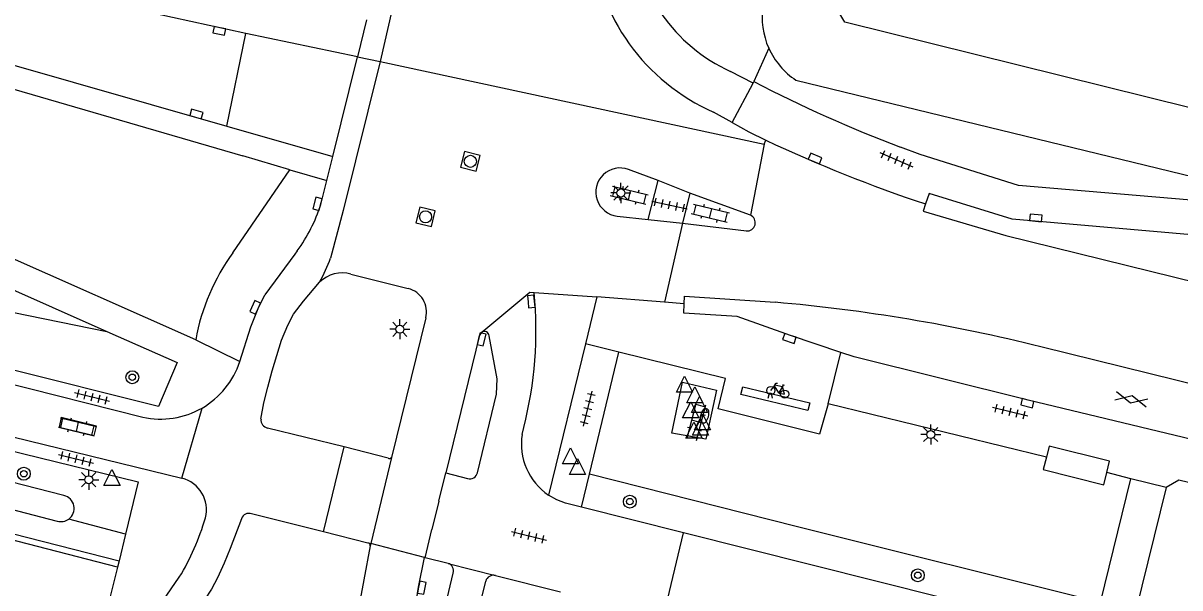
# Model space of a CAD drawing. Extents: x 128000 to 131008, y 398996 to 402500.
# Drawn here: x 128295 to 128366.9, y 399644.1 to 399679.3 of the extents above; entities that cross this region are included whole.
import ezdxf

# ---------------------------------------------------------------- set-up
doc = ezdxf.new("R2010")
doc.units = 0
for name, color, linetype in [('gg-afsc-erfafscheiding', 7, 'Continuous'), ('gg-bbg-abri', 7, 'Continuous'), ('gg-knt-BGT kruinlijn', 7, 'Continuous'), ('gg-knt-verharding', 7, 'Continuous'), ('gg-knt-verharding nz', 7, 'Continuous'), ('gg-kntw-beschoeiing', 7, 'Continuous'), ('gg-kntw-bovenkant insteek waterloop', 7, 'Continuous'), ('gt-grn-groengrens', 7, 'Continuous'), ('gt-grn-weggrens', 7, 'Continuous'), ('gt-symb-boom', 7, 'Continuous'), ('gt-symb-brandkraan', 7, 'Continuous'), ('gt-symb-fietsenrek', 7, 'Continuous'), ('gt-symb-gesloten verharding', 7, 'Continuous'), ('gt-symb-klinker verharding', 7, 'Continuous'), ('gt-symb-kolk', 7, 'Continuous'), ('gt-symb-lichtmast', 7, 'Continuous'), ('gt-symb-rioolschacht', 7, 'Continuous'), ('gt-symb-tegel verharding', 7, 'Continuous'), ('gt-symb-waterafsluiter', 7, 'Continuous')]:
    doc.layers.add(name, color=color, linetype=linetype)

# ---------------------------------------------------------------- blocks, each defined once
blk = doc.blocks.new('gt0-LMAST')
at = {"layer": 'gt-symb-lichtmast'}
for p, q in [((-0.182, 0.173), (-0.447, 0.438)), ((-0.005, 0.246), (-0.005, 0.621)), ((0.172, 0.173), (0.437, 0.438)), ((-0.255, -0.004), (-0.63, -0.004)), ((-0.182, -0.181), (-0.447, -0.446)), ((-0.005, -0.254), (-0.005, -0.629)), ((0.437, -0.446), (0.172, -0.181)), ((0.245, -0.004), (0.62, -0.004))]:
    blk.add_line(p, q, dxfattribs=at)
blk.add_circle((-0.005, -0.004), 0.25, dxfattribs=at)
blk = doc.blocks.new('gt0-KL1')
at = {"layer": 'gt-symb-klinker verharding'}
for p, q in [((-1.15, 0.3), (1.15, 0.3)), ((-1, -0.3), (-1, 0.3)), ((-0.5, 0.3), (-0.5, 0.45)), ((0, -0.3), (0, 0.3)), ((0.5, 0.3), (0.5, 0.45)), ((1, -0.3), (1, 0.3)), ((-1.15, -0.3), (1.15, -0.3)), ((-0.5, -0.45), (-0.5, -0.3)), ((0.5, -0.45), (0.5, -0.3))]:
    blk.add_line(p, q, dxfattribs=at)
blk = doc.blocks.new('gt0-TEG1')
at = {"layer": 'gt-symb-tegel verharding'}
for p, q in [((-1.125, 0), (1.125, 0)), ((-0.9, -0.25), (-0.9, 0.25)), ((-0.45, -0.25), (-0.45, 0.25)), ((0, -0.25), (0, 0.25)), ((0.45, -0.25), (0.45, 0.25)), ((0.9, -0.25), (0.9, 0.25))]:
    blk.add_line(p, q, dxfattribs=at)
blk = doc.blocks.new('gt0-KOLK')
at = {"layer": 'gt-symb-kolk'}
blk.add_lwpolyline([(0, 0), (0.375, 0), (0.375, 0.4), (-0.375, 0.4), (-0.375, 0), (0, 0)], dxfattribs=at)
blk = doc.blocks.new('gt0-WAFSL')
at = {"layer": 'gt-symb-waterafsluiter'}
for p, q in [((-0.5, -0.333), (0, 0.667)), ((0, 0.667), (0.5, -0.333)), ((0.5, -0.333), (-0.5, -0.333))]:
    blk.add_line(p, q, dxfattribs=at)
blk = doc.blocks.new('gt0-GESVH1')
at = {"layer": 'gt-symb-gesloten verharding'}
for p, q in [((-0.992, -0.261), (0.008, 0.239)), ((0.008, -0.261), (-0.992, 0.239)), ((0.008, 0.239), (1.008, -0.261)), ((1.008, 0.239), (0.008, -0.261))]:
    blk.add_line(p, q, dxfattribs=at)
blk = doc.blocks.new('gt0-BOOM')
at = {"layer": 'gt-symb-boom'}
for radius in [0.4, 0.2]:
    blk.add_circle((0, 0), radius, dxfattribs=at)
blk = doc.blocks.new('gt0-BR')
at = {"layer": 'gt-symb-brandkraan'}
for centre, radius, start, end in [((-0.244, 0), 0.206, 107.56694, 252.43307), ((0.599, -2.664), 3, 106.89205, 107.56694), ((0, -0.691), 0.938, 73.10799, 106.89205), ((-0.599, -2.664), 3, 72.43309, 73.10799), ((0.244, 0), 0.206, 287.56695, 72.43309), ((0.599, 2.664), 3, 252.43307, 253.10797), ((0, 0.691), 0.938, 253.10797, 286.89206), ((-0.599, 2.664), 3, 286.89206, 287.56695)]:
    blk.add_arc(centre, radius, start, end, dxfattribs=at)
blk = doc.blocks.new('gt0-FREK')
at = {"layer": 'gt-symb-fietsenrek'}
for p, q in [((0.259, 0.762), (0.294, 0.823)), ((0.54, 0.335), (0.259, 0.762)), ((0.294, 0.823), (0.767, 0.714)), ((0.757, 0.841), (0.866, 0.816)), ((0.767, 0.714), (0.84, 0.822)), ((0.767, 0.714), (0.54, 0.335)), ((0.895, 0.252), (0.767, 0.714))]:
    blk.add_line(p, q, dxfattribs=at)
for points in [[(0.036, 0.476), (0.228, 0.708), (0.259, 0.762)], [(0.294, 0.823), (0.36, 0.937), (0.452, 0.935)], [(-0.124, 0), (-0.047, 0.312), (0.053, 0.312), (0.12, 0)], [(0.54, 0.335), (0.555, 0.305), (0.895, 0.252)]]:
    blk.add_lwpolyline(points, dxfattribs=at)
for centre in [(0.036, 0.476), (0.895, 0.252)]:
    blk.add_circle(centre, 0.252, dxfattribs=at)
blk = doc.blocks.new('gt0-RS')
at = {"layer": 'gt-symb-rioolschacht'}
blk.add_lwpolyline([(-0.5, -0.5), (0.5, -0.5), (0.5, 0.5), (-0.5, 0.5)], close=True, dxfattribs=at)
blk.add_circle((0, 0), 0.375, dxfattribs=at)

msp = doc.modelspace()

# ---------------------------------------------------------------- linework, layer by layer
at = {"layer": 'gg-afsc-erfafscheiding'}
for p, q in [((128300.944, 399645.805), (128300.849, 399645.427)), ((128300.849, 399645.427), (128297.909, 399633.723))]:
    msp.add_line(p, q, dxfattribs=at)
msp.add_lwpolyline([(128289.5, 399648.353), (128289.567, 399648.712), (128300.944, 399645.805)], dxfattribs=at)
at = {"layer": 'gg-bbg-abri'}
for points in [[(128362.398, 399651.306), (128362.559, 399652.006), (128358.806, 399652.942), (128358.636, 399652.262)], [(128358.636, 399652.262), (128358.443, 399651.486), (128362.221, 399650.54), (128362.398, 399651.306)]]:
    msp.add_lwpolyline(points, dxfattribs=at)
at = {"layer": 'gg-knt-BGT kruinlijn'}
msp.add_line((128343.059, 399675.711), (128471.29, 399644.48), dxfattribs=at)
for centre, start, end in [((128345.645, 399679.629), 171.65944, 204.11283), ((128345.645, 399679.63), 204.12095, 236.57485)]:
    msp.add_arc(centre, 4.695, start, end, dxfattribs=at)
at = {"layer": 'gg-knt-verharding'}
for p, q in [((128308.833, 399678.624), (128273.654, 399686.294)), ((128316.34, 399679.463), (128315.773, 399677.168)), ((128307.639, 399672.853), (128308.833, 399678.624)), ((128314.238, 399670.968), (128315.773, 399677.168)), ((128315.773, 399677.168), (128317.191, 399676.864)), ((128317.191, 399676.864), (128341.086, 399671.738)), ((128340.385, 399675.52), (128338.983, 399676.259)), ((128339.094, 399673.076), (128340.385, 399675.52)), ((128340.385, 399675.52), (128340.444, 399675.63)), ((128339.094, 399673.076), (128337.936, 399673.72)), ((128341.086, 399671.738), (128341.186, 399671.977)), ((128311.576, 399670.134), (128308.647, 399671.014)), ((128313.971, 399669.892), (128314.238, 399670.968)), ((128308.021, 399664.975), (128311.576, 399670.134)), ((128334.479, 399669.462), (128332.639, 399670.155)), ((128313.49, 399667.976), (128313.867, 399669.479)), ((128313.867, 399669.479), (128313.971, 399669.892)), ((128333.87, 399667.04), (128334.479, 399669.462)), ((128336.46, 399668.69), (128334.479, 399669.462)), ((128336.46, 399668.69), (128335.99, 399666.81)), ((128340.22, 399667.31), (128336.46, 399668.69)), ((128305.713, 399659.568), (128287.378, 399667.684)), ((128331.941, 399667.255), (128333.87, 399667.04)), ((128333.87, 399667.04), (128335.99, 399666.81)), ((128335.99, 399666.81), (128339.97, 399666.33)), ((128286.636, 399666.083), (128300.17, 399660.085)), ((128311.87, 399664.881), (128310.01, 399662.35)), ((128312.03, 399665.1), (128311.87, 399664.881)), ((128315.368, 399663.641), (128318.927, 399662.754)), ((128326.759, 399662.502), (128330.666, 399662.225)), ((128330.666, 399662.225), (128329.954, 399659.301)), ((128334.87, 399661.902), (128330.666, 399662.225)), ((128336.106, 399661.807), (128334.87, 399661.902)), ((128320.026, 399660.918), (128317.886, 399652.248)), ((128300.17, 399660.085), (128304.551, 399658.144)), ((128305.713, 399659.568), (128308.451, 399658.212)), ((128329.954, 399659.301), (128327.665, 399649.9)), ((128330.206, 399651.206), (128332.038, 399658.794)), ((128293.574, 399656.988), (128302.42, 399654.751)), ((128358.636, 399652.262), (128345.062, 399655.587)), ((128326.02, 399653.679), (128326.12, 399654.1)), ((128293.075, 399653.826), (128304.854, 399650.963)), ((128314.943, 399652.894), (128310.176, 399654.067)), ((128313.664, 399647.608), (128314.943, 399652.894)), ((128317.676, 399652.193), (128314.943, 399652.894)), ((128317.886, 399652.248), (128316.599, 399646.886)), ((128320.831, 399649.531), (128321.273, 399651.277)), ((128321.273, 399651.277), (128322.63, 399650.93)), ((128329.709, 399649.149), (128330.206, 399651.206)), ((128363.891, 399650.919), (128362.398, 399651.306)), ((128362.014, 399643.224), (128363.891, 399650.919)), ((128366.083, 399650.363), (128364.205, 399642.72)), ((128320.831, 399649.531), (128320.402, 399647.762)), ((128336.057, 399647.556), (128329.709, 399649.149)), ((128313.664, 399647.608), (128309.19, 399648.736)), ((128316.428, 399646.918), (128313.664, 399647.608)), ((128319.99, 399646.007), (128320.402, 399647.762)), ((128301.348, 399647.468), (128300.944, 399645.805)), ((128316.599, 399646.886), (128316.564, 399646.742)), ((128319.947, 399646.018), (128316.599, 399646.886)), ((128334.807, 399642.284), (128336.057, 399647.556)), ((128361.513, 399641.168), (128336.057, 399647.556)), ((128316.564, 399646.742), (128315.681, 399641.994)), ((128319.99, 399646.007), (128319.947, 399646.018)), ((128321.411, 399645.655), (128319.99, 399646.007)), ((128324.356, 399644.903), (128328.408, 399643.885)), ((128323.28, 399642.592), (128323.755, 399644.549))]:
    msp.add_line(p, q, dxfattribs=at)
for points in [[(128272.522, 399681.68), (128287.844, 399678.337), (128293.366, 399676.93), (128307.639, 399672.853)], [(128272.183, 399680.298), (128285.655, 399677.332), (128289.209, 399676.519), (128292.744, 399675.63), (128308.647, 399671.014)], [(128339.094, 399673.076), (128340.118, 399672.492), (128341.186, 399671.977)], [(128370.821, 399667.979), (128356.913, 399669.169), (128350.79, 399671.086), (128349.558, 399671.551)], [(128370.281, 399665.734), (128369.096, 399665.97), (128356.508, 399667.063), (128351.35, 399668.655), (128351.112, 399668.011)], [(128309.772, 399654.63), (128309.95, 399655.635), (128310.188, 399656.62), (128310.457, 399657.621), (128311.05, 399659.53), (128311.44, 399660.476), (128311.791, 399661.156), (128312.419, 399661.972), (128313.421, 399663.148)], [(128308.451, 399658.212), (128309.13, 399660.361), (128309.591, 399661.5), (128310.01, 399662.35)], [(128323.508, 399660.041), (128326.498, 399662.53), (128326.759, 399662.502)], [(128345.851, 399658.774), (128342.711, 399659.836), (128339.395, 399661.012), (128336.086, 399661.214), (128336.106, 399661.807)], [(128323.508, 399660.041), (128323.36, 399659.85), (128321.273, 399651.277)], [(128323.24, 399651.29), (128324.43, 399656.17), (128324.47, 399657.14), (128323.97, 399659.81)], [(128345.062, 399655.587), (128344.518, 399653.7), (128338.227, 399655.258), (128338.679, 399657.144), (128332.038, 399658.794)], [(128369.325, 399652.973), (128357.499, 399655.815), (128346.678, 399658.494), (128345.851, 399658.774)], [(128304.551, 399658.144), (128303.394, 399655.418), (128293.784, 399657.825)], [(128337.445, 399653.379), (128335.344, 399653.758), (128336.005, 399656.92), (128338.123, 399656.436), (128337.445, 399653.379)], [(128297.34, 399654.727), (128297.21, 399654.128), (128299.4, 399653.612), (128299.532, 399654.181), (128297.34, 399654.727)], [(128292.884, 399652.991), (128302.139, 399650.721), (128301.348, 399647.468)], [(128369.325, 399652.973), (128368.683, 399650.391), (128366.875, 399650.82), (128366.083, 399650.363)], [(128329.709, 399649.149), (128328.72, 399649.4), (128328.173, 399649.61), (128327.665, 399649.9)], [(128308.559, 399648.433), (128307.861, 399646.576), (128307.487, 399645.66), (128307.071, 399644.753), (128306.686, 399644.05), (128306.249, 399643.387), (128305.113, 399641.771)], [(128315.211, 399621.155), (128316.653, 399627.007), (128317.407, 399630.542), (128318.072, 399634.094), (128318.546, 399637.025), (128319.217, 399641.955), (128319.576, 399644.174), (128319.947, 399646.018)], [(128302.371, 399641.227), (128302.757, 399641.895), (128303.422, 399642.945), (128304.69, 399644.788)], [(128321.388, 399634.498), (128321.359, 399635.565), (128321.167, 399637.549), (128321.064, 399639.546), (128321.052, 399641.545), (128321.122, 399642.334), (128321.273, 399643.112), (128321.732, 399645.046)]]:
    msp.add_lwpolyline(points, dxfattribs=at)
for centre, radius, start, end in [((128343.183, 399685.639), 10.277, 183.27523, 245.88163), ((128343.178, 399685.55), 12.94, 185.52582, 246.09966), ((128377.581, 399746.385), 79.909, 242.30687, 249.47102), ((128380.132, 399755.047), 91.746, 244.88095, 251.56003), ((128332.107, 399668.749), 1.503, 69.28877, 263.64505), ((128303.908, 399671.032), 10.057, 323.85794, 342.31285), ((128340.013, 399666.841), 0.513, 265.15952, 66.2184), ((128318.625, 399657.253), 13.118, 143.9357, 169.83348), ((128314.821, 399661.71), 2.007, 74.1824, 134.23603), ((128318.564, 399661.29), 1.509, 345.74069, 76.06742), ((128302.807, 399660.098), 24.072, 345.57108, 5.7306), ((128323.661, 399659.769), 0.312, 7.59936, 119.27054), ((128303.531, 399659.802), 5.171, 299.8453, 342.09078), ((128303.53, 399659.8), 5.17, 257.60349, 299.86546), ((128310.299, 399654.581), 0.529, 174.72541, 256.59985), ((128329.823, 399653.087), 3.849, 171.15407, 235.89295), ((128317.745, 399652.36), 0.18, 247.62371, 321.72908), ((128322.76, 399651.406), 0.494, 254.71392, 346.38122), ((128304.338, 399648.992), 2.037, 345.44725, 75.32639), ((128291.53, 399652.764), 15.388, 328.78139, 343.83617), ((128309.028, 399648.264), 0.499, 71.10048, 160.19924), ((128316.422, 399646.773), 0.145, 347.71133, 87.67716), ((128321.264, 399645.188), 0.489, 343.06716, 72.51969), ((128324.24, 399644.412), 0.504, 76.74388, 164.25385)]:
    msp.add_arc(centre, radius, start, end, dxfattribs=at)
at = {"layer": 'gg-knt-verharding nz'}
msp.add_line((128345.062, 399655.587), (128345.851, 399658.774), dxfattribs=at)
for points in [[(128301.959, 399851.572), (128304.779, 399844.559), (128307.138, 399837.788), (128309.029, 399831.832), (128311.488, 399823.287), (128315.473, 399807.029), (128317.378, 399797.677), (128319.247, 399787.367), (128320.066, 399782.174), (128321.058, 399775.046), (128322.042, 399766.081), (128322.57, 399760.115), (128323.116, 399752.174), (128323.33, 399747.444), (128323.609, 399730.47), (128323.493, 399721.851), (128323.307, 399716.096), (128322.946, 399710.559), (128322.238, 399703.14), (128321.487, 399697.799), (128320.947, 399694.249), (128319.304, 399686.114), (128317.191, 399676.864)], [(128317.191, 399676.864), (128314.89, 399667.604), (128314.1, 399664.645)], [(128351.112, 399668.011), (128350.971, 399667.556), (128356.12, 399666.049), (128413.148, 399651.988), (128413.26, 399652.362)], [(128336.106, 399661.807), (128336.122, 399662.284), (128341.755, 399661.897)], [(128393.627, 399649.915), (128393.748, 399650.37), (128358.29, 399659.123)], [(128339.633, 399656.16), (128339.757, 399656.638), (128343.916, 399655.636), (128343.791, 399655.158), (128339.633, 399656.16)]]:
    msp.add_lwpolyline(points, dxfattribs=at)
for centre, radius, start, end in [((128304.146, 399668.257), 10.589, 331.15062, 340.05378), ((128332.634, 399556.864), 105.428, 75.9158, 85.03708)]:
    msp.add_arc(centre, radius, start, end, dxfattribs=at)
at = {"layer": 'gg-kntw-beschoeiing'}
msp.add_lwpolyline([(128472.846, 399650.898), (128472.8, 399650.69), (128470, 399648.59), (128346.1, 399679.33), (128344.72, 399681.63), (128344.951, 399682.582)], dxfattribs=at)
at = {"layer": 'gg-kntw-bovenkant insteek waterloop'}
msp.add_line((128297.51, 399649.871), (128266.655, 399657.763), dxfattribs=at)
msp.add_lwpolyline([(128266.278, 399656.229), (128283.063, 399651.92), (128297.097, 399648.28)], dxfattribs=at)
for centre, radius, start, end in [((128297.324, 399649.07), 0.822, 306.5663, 76.94209), ((128297.324, 399649.069), 0.821, 253.94134, 306.61209)]:
    msp.add_arc(centre, radius, start, end, dxfattribs=at)
at = {"layer": 'gt-grn-groengrens'}
for p, q in [((128341.36, 399677.711), (128340.444, 399675.63)), ((128285.746, 399663.014), (128300.17, 399660.085)), ((128300.849, 399645.427), (128289.5, 399648.353)), ((128301.348, 399647.468), (128297.814, 399648.41))]:
    msp.add_line(p, q, dxfattribs=at)
msp.add_lwpolyline([(128362.014, 399643.224), (128343.08, 399647.94), (128330.206, 399651.206)], dxfattribs=at)
at = {"layer": 'gt-grn-weggrens'}
for p, q in [((128315.773, 399677.168), (128308.833, 399678.624)), ((128307.639, 399672.853), (128314.238, 399670.968)), ((128341.086, 399671.738), (128340.22, 399667.31)), ((128311.576, 399670.134), (128313.867, 399669.479)), ((128335.99, 399666.81), (128334.87, 399661.902)), ((128332.038, 399658.794), (128329.954, 399659.301)), ((128304.854, 399650.963), (128306.104, 399655.317)), ((128366.083, 399650.363), (128363.891, 399650.919)), ((128321.411, 399645.655), (128324.356, 399644.903))]:
    msp.add_line(p, q, dxfattribs=at)

# ---------------------------------------------------------------- block references
at = {"layer": 'gt-symb-boom'}
for p in [(128301.764, 399657.232), (128295.015, 399651.229), (128332.723, 399649.496), (128350.638, 399644.912)]:
    msp.add_blockref('gt0-BOOM', p, dxfattribs=at)
at = {"layer": 'gt-symb-brandkraan', "rotation": 74.21205294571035}
msp.add_blockref('gt0-BR', (128337.368, 399654.833), dxfattribs=at)
at = {"layer": 'gt-symb-fietsenrek'}
msp.add_blockref('gt0-FREK', (128341.457, 399655.932), dxfattribs=at)
at = {"layer": 'gt-symb-gesloten verharding', "rotation": -12.938810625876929}
msp.add_blockref('gt0-GESVH1', (128363.916, 399655.867), dxfattribs=at)
at = {"layer": 'gt-symb-klinker verharding'}
for p, rotation in [((128332.68, 399668.543), 166.22785456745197), ((128337.729, 399667.422), 166.29711003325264), ((128336.873, 399654.483), 75.17189147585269), ((128298.354, 399654.155), -13.53585636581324)]:
    msp.add_blockref('gt0-KL1', p, dxfattribs=dict(at, rotation=rotation))
at = {"layer": 'gt-symb-kolk'}
for p, rotation in [((128307.224, 399678.977), 167.64517308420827), ((128305.699, 399673.415), -16.134204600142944), ((128344.172, 399670.654), -22.514112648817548), ((128313.484, 399667.966), 75.69972255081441), ((128357.968, 399666.94), -4.9920811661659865), ((128309.591, 399661.5), 65.16737430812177), ((128326.39, 399661.93), -85.00791883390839), ((128323.306, 399659.641), -104.48103437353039), ((128342.711, 399659.836), 161.329416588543), ((128357.499, 399655.815), 166.46414363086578), ((128319.576, 399644.174), -101.36613785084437)]:
    msp.add_blockref('gt0-KOLK', p, dxfattribs=dict(at, rotation=rotation))
at = {"layer": 'gt-symb-lichtmast'}
for p in [(128332.172, 399668.698), (128318.416, 399660.221), (128351.447, 399653.673), (128299.058, 399650.861)]:
    msp.add_blockref('gt0-LMAST', p, dxfattribs=at)
at = {"layer": 'gt-symb-rioolschacht'}
for p, rotation in [((128322.798, 399670.664), -13.883418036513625), ((128320.011, 399667.21), -13.883418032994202)]:
    msp.add_blockref('gt0-RS', p, dxfattribs=dict(at, rotation=rotation))
at = {"layer": 'gt-symb-tegel verharding'}
for p, rotation in [((128349.305, 399670.758), -23.386642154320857), ((128335.187, 399667.949), -12.06274602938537), ((128299.263, 399656.007), -13.827795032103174), ((128330.108, 399655.272), 76.22785456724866), ((128356.387, 399655.093), -13.772145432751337), ((128298.265, 399652.155), -13.827795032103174), ((128326.446, 399647.373), -14.064036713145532)]:
    msp.add_blockref('gt0-TEG1', p, dxfattribs=dict(at, rotation=rotation))
at = {"layer": 'gt-symb-waterafsluiter'}
for p in [(128336.123, 399656.628), (128336.77, 399655.969), (128336.508, 399655.042), (128337.054, 399655.371), (128337.238, 399654.293), (128336.713, 399653.77), (128337.118, 399653.963), (128329.028, 399652.169), (128329.459, 399651.518), (128300.5, 399650.829)]:
    msp.add_blockref('gt0-WAFSL', p, dxfattribs=at)

doc.saveas('drawing.dxf')
